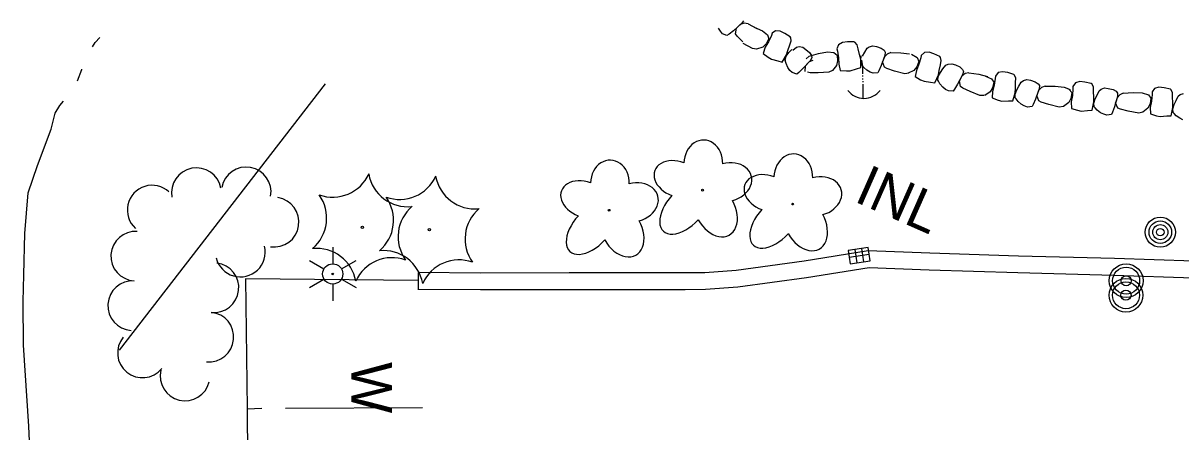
# Model space of a CAD drawing. Extents: x 589250 to 1188077, y 162953 to 363065.
# Drawn here: x 594431.7 to 594603.2, y 185053.9 to 185114.5 of the extents above; entities that cross this region are included whole.
import ezdxf

# ---------------------------------------------------------------- set-up
doc = ezdxf.new("R2010")
doc.units = 0
for name, color, linetype in [('E_DRN', 7, 'Continuous'), ('E_DRN_Pipe', 7, 'Continuous'), ('E_DRN_RipRap', 7, 'Continuous'), ('E_DRN_Text', 7, 'Continuous'), ('E_DWY', 7, 'Continuous'), ('E_LAND_TreeLine_P', 7, 'Continuous'), ('E_LAND_Vegetation', 7, 'Continuous'), ('E_LTG', 7, 'Continuous'), ('E_MISCPROP', 7, 'Continuous'), ('E_WAL', 7, 'Continuous'), ('E_WAL_Text', 7, 'Continuous'), ('E_WTR_FlowLine', 7, 'Continuous')]:
    doc.layers.add(name, color=color, linetype=linetype)

msp = doc.modelspace()

# ---------------------------------------------------------------- linework, layer by layer
at = {"layer": 'E_DRN'}
for p, q in [((594556.89, 185081.2), (594553.92, 185080.75)), ((594555.9, 185081.05), (594556.2, 185079.07)), ((594557.19, 185079.23), (594556.89, 185081.2)), ((594553.92, 185080.75), (594554.22, 185078.77)), ((594554.07, 185079.76), (594557.04, 185080.21)), ((594554.91, 185080.9), (594555.21, 185078.92)), ((594554.22, 185078.77), (594557.19, 185079.23))]:
    msp.add_line(p, q, dxfattribs=at)
msp.add_arc((594556.25, 185106.28), 2.98, 216.9179, 323.1781, dxfattribs=at)
at = {"layer": 'E_DRN_Pipe'}
msp.add_line((594445.95, 185065.98), (594476.48, 185105.47), dxfattribs=at)
at = {"layer": 'E_DRN_RipRap'}
for p, q in [((594534.98, 185113.25), (594534.7, 185113.71)), ((594538.11, 185114.41), (594536.93, 185113.33)), ((594537.22, 185112.89), (594537.35, 185113.73)), ((594537.93, 185114.25), (594537.35, 185113.73)), ((594538.52, 185114.43), (594537.93, 185114.25)), ((594538.38, 185114.82), (594538.11, 185114.41)), ((594539.08, 185114.36), (594538.52, 185114.43)), ((594539.08, 185114.36), (594540.39, 185113.66)), ((594539.98, 185113.84), (594541.22, 185113.32)), ((594535.3, 185112.89), (594534.98, 185113.25)), ((594535.94, 185112.61), (594535.3, 185112.89)), ((594536.26, 185112.82), (594535.94, 185112.61)), ((594536.93, 185113.33), (594536.26, 185112.82)), ((594537.46, 185112.55), (594537.22, 185112.89)), ((594538.28, 185111.69), (594537.46, 185112.55)), ((594541.22, 185113.32), (594541.98, 185112.73)), ((594542.15, 185112.14), (594541.76, 185111.37)), ((594541.98, 185112.73), (594542.15, 185112.14)), ((594542.53, 185112.6), (594542.1, 185111.71)), ((594542.65, 185112.95), (594542.53, 185112.6)), ((594543.16, 185113.32), (594542.65, 185112.95)), ((594543.85, 185113.27), (594543.16, 185113.32)), ((594544.54, 185112.94), (594543.85, 185113.27)), ((594545.33, 185112.42), (594544.54, 185112.94)), ((594545.42, 185112.29), (594545.33, 185112.42)), ((594545.47, 185111.81), (594545.42, 185112.29)), ((594539.73, 185110.68), (594538.36, 185111.45)), ((594540.35, 185110.6), (594539.73, 185110.68)), ((594541.27, 185110.91), (594540.35, 185110.6)), ((594541.76, 185111.37), (594541.27, 185110.91)), ((594541.62, 185110.87), (594541.31, 185109.98)), ((594542.1, 185111.71), (594541.62, 185110.87)), ((594544.79, 185109.75), (594544.99, 185110.4)), ((594544.99, 185110.4), (594545.27, 185111.22)), ((594545.11, 185110.09), (594545.57, 185110.55)), ((594545.27, 185111.22), (594545.47, 185111.81)), ((594545.71, 185110.47), (594546.27, 185110.89)), ((594546.27, 185110.89), (594546.65, 185110.97)), ((594546.65, 185110.97), (594547.18, 185110.89)), ((594547.18, 185110.89), (594547.63, 185110.57)), ((594547.63, 185110.57), (594548.2, 185110.1)), ((594549.53, 185109.97), (594550.84, 185110.21)), ((594550.84, 185110.21), (594551.8, 185110.12)), ((594552.46, 185111.26), (594552.24, 185110.67)), ((594552.24, 185110.67), (594552.32, 185110.31)), ((594552.32, 185110.31), (594552.46, 185109.33)), ((594553.07, 185111.59), (594552.46, 185111.26)), ((594553.82, 185111.68), (594553.07, 185111.59)), ((594554.77, 185111.67), (594553.82, 185111.68)), ((594554.92, 185111.62), (594554.77, 185111.67)), ((594555.22, 185111.24), (594554.92, 185111.62)), ((594555.37, 185110.63), (594555.22, 185111.24)), ((594555.58, 185109.79), (594555.37, 185110.63)), ((594556.37, 185110.14), (594556.72, 185110.74)), ((594556.72, 185110.74), (594557.04, 185110.96)), ((594557.04, 185110.96), (594557.56, 185111.09)), ((594557.56, 185111.09), (594558.1, 185110.98)), ((594558.1, 185110.98), (594558.8, 185110.76)), ((594558.8, 185110.76), (594559.23, 185110.46)), ((594559.23, 185110.46), (594559.4, 185110.17)), ((594541.31, 185109.98), (594542.06, 185109.42)), ((594542.06, 185109.42), (594542.53, 185109.12)), ((594542.53, 185109.12), (594543.48, 185108.87)), ((594543.48, 185108.87), (594544.11, 185108.68)), ((594544.11, 185108.68), (594544.79, 185109.75)), ((594544.58, 185109.02), (594544.7, 185109.56)), ((594544.64, 185108.85), (594544.58, 185109.02)), ((594544.7, 185108.46), (594544.58, 185108.91)), ((594544.7, 185109.56), (594545.11, 185110.09)), ((594544.97, 185107.9), (594544.7, 185108.46)), ((594548.29, 185108.89), (594547.21, 185107.71)), ((594548.13, 185108.71), (594547.6, 185108.15)), ((594548.11, 185109.54), (594547.67, 185109.18)), ((594548.11, 185109.54), (594549.53, 185109.97)), ((594548.69, 185108.94), (594548.13, 185108.71)), ((594548.2, 185110.1), (594548.48, 185109.66)), ((594548.52, 185109.33), (594548.29, 185108.89)), ((594548.48, 185109.66), (594548.52, 185109.33)), ((594551.8, 185110.12), (594552.27, 185109.72)), ((594552.35, 185108.86), (594552.19, 185108.2)), ((594552.27, 185109.72), (594552.35, 185108.86)), ((594552.46, 185109.33), (594552.51, 185108.36)), ((594555.77, 185109.13), (594555.58, 185109.79)), ((594555.79, 185107.87), (594555.77, 185109.13)), ((594555.81, 185108.93), (594555.86, 185109.6)), ((594556, 185108.4), (594555.81, 185108.93)), ((594556.05, 185109.58), (594556.37, 185110.14)), ((594559.36, 185109.67), (594558.82, 185108.17)), ((594559.27, 185109.45), (594559, 185108.72)), ((594559.28, 185107.92), (594559, 185108.72)), ((594559.7, 185109.88), (594559.27, 185109.45)), ((594559.4, 185110.17), (594559.36, 185109.67)), ((594560.23, 185110.09), (594559.7, 185109.88)), ((594560.23, 185110.09), (594561.7, 185110.07)), ((594561.7, 185110.07), (594563.02, 185109.89)), ((594563.28, 185109.84), (594564.12, 185109.35)), ((594564.37, 185108.79), (594564.08, 185107.98)), ((594564.12, 185109.35), (594564.37, 185108.79)), ((594564.68, 185109.3), (594564.38, 185108.35)), ((594564.75, 185109.66), (594564.68, 185109.3)), ((594565.2, 185110.1), (594564.75, 185109.66)), ((594565.9, 185110.14), (594565.2, 185110.1)), ((594566.62, 185109.9), (594565.9, 185110.14)), ((594567.47, 185109.49), (594566.62, 185109.9)), ((594567.58, 185109.37), (594567.47, 185109.49)), ((594567.57, 185108.29), (594567.69, 185108.91)), ((594567.69, 185108.91), (594567.58, 185109.37)), ((594545.29, 185107.46), (594544.97, 185107.9)), ((594545.63, 185107.12), (594545.29, 185107.46)), ((594546.29, 185106.9), (594545.63, 185107.12)), ((594546.59, 185107.14), (594546.29, 185106.9)), ((594547.21, 185107.71), (594546.59, 185107.14)), ((594547.54, 185107.3), (594547.6, 185108.15)), ((594548.27, 185107.11), (594547.87, 185107.18)), ((594549.47, 185107.09), (594548.27, 185107.11)), ((594551.04, 185107.17), (594549.47, 185107.09)), ((594551.6, 185107.45), (594551.04, 185107.17)), ((594552.19, 185108.2), (594551.6, 185107.45)), ((594552.51, 185108.36), (594552.74, 185107.44)), ((594552.74, 185107.44), (594553.68, 185107.38)), ((594553.68, 185107.38), (594554.23, 185107.38)), ((594554.23, 185107.38), (594555.16, 185107.69)), ((594555.16, 185107.69), (594555.79, 185107.87)), ((594555.94, 185108.26), (594555.83, 185108.4)), ((594556.23, 185107.89), (594555.94, 185108.26)), ((594556.69, 185107.48), (594556.23, 185107.89)), ((594557.15, 185107.2), (594556.69, 185107.48)), ((594557.6, 185107.02), (594557.15, 185107.2)), ((594558.29, 185107.07), (594557.6, 185107.02)), ((594558.47, 185107.41), (594558.29, 185107.07)), ((594558.82, 185108.17), (594558.47, 185107.41)), ((594559.65, 185107.73), (594559.28, 185107.92)), ((594560.77, 185107.34), (594559.65, 185107.73)), ((594562.29, 185106.94), (594560.77, 185107.34)), ((594562.91, 185107.03), (594562.29, 185106.94)), ((594563.66, 185107.45), (594562.8, 185107.02)), ((594564.08, 185107.98), (594563.66, 185107.45)), ((594564.01, 185107.46), (594563.83, 185106.53)), ((594564.38, 185108.35), (594564.01, 185107.46)), ((594566.77, 185105.62), (594567.29, 185106.77)), ((594567.24, 185106.57), (594567.57, 185107.15)), ((594567.29, 185106.77), (594567.41, 185107.44)), ((594567.41, 185107.44), (594567.57, 185108.29)), ((594567.57, 185107.15), (594567.96, 185107.66)), ((594567.96, 185107.66), (594568.39, 185108.21)), ((594568.39, 185108.21), (594568.74, 185108.38)), ((594568.74, 185108.38), (594569.27, 185108.44)), ((594569.27, 185108.44), (594569.79, 185108.26)), ((594569.79, 185108.26), (594570.46, 185107.96)), ((594570.87, 185106.81), (594570.13, 185105.39)), ((594570.46, 185107.96), (594570.85, 185107.6)), ((594571.24, 185106.97), (594570.76, 185106.6)), ((594570.85, 185107.6), (594570.98, 185107.29)), ((594570.98, 185107.29), (594570.87, 185106.81)), ((594571.79, 185107.11), (594571.24, 185106.97)), ((594571.79, 185107.11), (594573.26, 185106.9)), ((594573.26, 185106.9), (594574.54, 185106.55)), ((594576.12, 185107.12), (594575.73, 185106.62)), ((594576.8, 185107.26), (594576.12, 185107.12)), ((594577.55, 185107.13), (594576.8, 185107.26)), ((594578.46, 185106.85), (594577.55, 185107.13)), ((594578.58, 185106.75), (594578.46, 185106.85)), ((594578.75, 185106.31), (594578.58, 185106.75)), ((594563.83, 185106.53), (594564.65, 185106.07)), ((594564.65, 185106.07), (594565.15, 185105.85)), ((594565.15, 185105.85), (594566.12, 185105.72)), ((594566.12, 185105.72), (594566.77, 185105.62)), ((594567.19, 185106.01), (594567.24, 185106.57)), ((594567.27, 185105.85), (594567.19, 185106.01)), ((594567.51, 185105.45), (594567.27, 185105.85)), ((594567.92, 185104.98), (594567.51, 185105.45)), ((594570.13, 185105.39), (594569.68, 185104.68)), ((594570.76, 185106.6), (594570.39, 185105.91)), ((594570.56, 185105.08), (594570.39, 185105.91)), ((594570.9, 185104.84), (594570.56, 185105.08)), ((594574.25, 185106.58), (594575.15, 185106.22)), ((594575.15, 185106.22), (594575.48, 185105.71)), ((594575.48, 185105.71), (594575.31, 185104.86)), ((594575.55, 185105.27), (594575.32, 185104.33)), ((594575.71, 185106.25), (594575.55, 185105.27)), ((594575.73, 185106.62), (594575.71, 185106.25)), ((594578.68, 185104.81), (594578.72, 185105.68)), ((594578.72, 185105.68), (594578.75, 185106.31)), ((594578.89, 185104.55), (594579.2, 185105.11)), ((594579.2, 185105.11), (594579.55, 185105.72)), ((594579.55, 185105.72), (594579.87, 185105.94)), ((594579.87, 185105.94), (594580.39, 185106.08)), ((594580.39, 185106.08), (594580.93, 185105.98)), ((594580.93, 185105.98), (594581.64, 185105.77)), ((594581.64, 185105.77), (594582.07, 185105.48)), ((594582.07, 185105.48), (594582.25, 185105.19)), ((594582.25, 185105.19), (594582.21, 185104.7)), ((594583.08, 185105.13), (594582.55, 185104.91)), ((594583.08, 185105.13), (594584.56, 185105.13)), ((594584.56, 185105.13), (594585.89, 185104.98)), ((594587.57, 185105.6), (594587.22, 185105.07)), ((594587.22, 185105.07), (594587.22, 185104.71)), ((594588.24, 185105.79), (594587.57, 185105.6)), ((594589, 185105.71), (594588.24, 185105.79)), ((594589.93, 185105.49), (594589, 185105.71)), ((594590.05, 185105.4), (594589.93, 185105.49)), ((594590.26, 185104.97), (594590.05, 185105.4)), ((594568.34, 185104.64), (594567.92, 185104.98)), ((594568.77, 185104.41), (594568.34, 185104.64)), ((594569.46, 185104.37), (594568.77, 185104.41)), ((594569.68, 185104.68), (594569.46, 185104.37)), ((594571.97, 185104.31), (594570.9, 185104.84)), ((594573.43, 185103.72), (594571.97, 185104.31)), ((594574.06, 185103.73), (594573.43, 185103.72)), ((594574.97, 185104.28), (594574.18, 185103.73)), ((594575.31, 185104.86), (594574.97, 185104.28)), ((594575.32, 185104.33), (594575.27, 185103.39)), ((594575.27, 185103.39), (594576.15, 185103.06)), ((594578.32, 185102.92), (594578.67, 185104.13)), ((594578.64, 185103.93), (594578.89, 185104.55)), ((594578.67, 185103.37), (594578.64, 185103.93)), ((594578.67, 185104.13), (594578.68, 185104.81)), ((594578.78, 185103.22), (594578.67, 185103.37)), ((594582.21, 185104.7), (594581.68, 185103.19)), ((594582.13, 185104.47), (594581.86, 185103.74)), ((594582.15, 185102.94), (594581.86, 185103.74)), ((594582.55, 185104.91), (594582.13, 185104.47)), ((594585.89, 185104.98), (594586.79, 185104.61)), ((594586.67, 185104.64), (594587.03, 185104.15)), ((594587.03, 185104.15), (594586.92, 185103.29)), ((594587.13, 185103.72), (594586.96, 185102.77)), ((594587.22, 185104.71), (594587.13, 185103.72)), ((594590.27, 185104.34), (594590.26, 185104.97)), ((594590.29, 185103.47), (594590.27, 185104.34)), ((594590.32, 185102.79), (594590.29, 185103.47)), ((594590.51, 185103.22), (594590.78, 185103.8)), ((594590.78, 185103.8), (594591.09, 185104.44)), ((594591.09, 185104.44), (594591.39, 185104.68)), ((594591.39, 185104.68), (594591.9, 185104.85)), ((594591.9, 185104.85), (594592.45, 185104.79)), ((594592.45, 185104.79), (594593.17, 185104.63)), ((594593.17, 185104.63), (594593.63, 185104.36)), ((594593.81, 185103.59), (594593.39, 185102.05)), ((594593.75, 185103.36), (594593.53, 185102.62)), ((594593.63, 185104.36), (594593.82, 185104.09)), ((594594.14, 185103.83), (594593.75, 185103.36)), ((594593.82, 185104.09), (594593.81, 185103.59)), ((594594.66, 185104.08), (594594.14, 185103.83)), ((594594.66, 185104.08), (594596.13, 185104.19)), ((594596.13, 185104.19), (594597.47, 185104.12)), ((594597.47, 185104.12), (594598.39, 185103.82)), ((594598.39, 185103.82), (594598.75, 185103.33)), ((594598.75, 185103.33), (594598.64, 185102.47)), ((594598.94, 185103.89), (594598.85, 185102.9)), ((594599.29, 185104.78), (594598.94, 185104.25)), ((594598.94, 185104.25), (594598.94, 185103.89)), ((594599.96, 185104.97), (594599.29, 185104.78)), ((594600.72, 185104.89), (594599.96, 185104.97)), ((594601.65, 185104.67), (594600.72, 185104.89)), ((594601.77, 185104.58), (594601.65, 185104.67)), ((594601.98, 185104.14), (594601.77, 185104.58)), ((594601.99, 185103.52), (594601.98, 185104.14)), ((594602.01, 185102.65), (594601.99, 185103.52)), ((594602.5, 185102.98), (594602.81, 185103.62)), ((594602.81, 185103.62), (594603.11, 185103.86)), ((594603.11, 185103.86), (594603.62, 185104.03)), ((594576.15, 185103.06), (594576.68, 185102.91)), ((594576.68, 185102.91), (594577.66, 185102.93)), ((594577.66, 185102.93), (594578.32, 185102.92)), ((594579.08, 185102.86), (594578.78, 185103.22)), ((594579.55, 185102.46), (594579.08, 185102.86)), ((594580.01, 185102.18), (594579.55, 185102.46)), ((594580.47, 185102.02), (594580.01, 185102.18)), ((594581.16, 185102.08), (594580.47, 185102.02)), ((594581.34, 185102.42), (594581.16, 185102.08)), ((594581.68, 185103.19), (594581.34, 185102.42)), ((594582.52, 185102.76), (594582.15, 185102.94)), ((594583.66, 185102.39), (594582.52, 185102.76)), ((594585.19, 185102.02), (594583.66, 185102.39)), ((594585.81, 185102.12), (594585.19, 185102.02)), ((594586.6, 185102.67), (594585.81, 185102.12)), ((594586.92, 185103.29), (594586.62, 185102.69)), ((594586.96, 185102.77), (594586.98, 185101.82)), ((594586.98, 185101.82), (594587.88, 185101.55)), ((594590.05, 185101.55), (594590.32, 185102.79)), ((594590.31, 185102.58), (594590.51, 185103.22)), ((594590.37, 185102.03), (594590.31, 185102.58)), ((594590.49, 185101.89), (594590.37, 185102.03)), ((594590.81, 185101.55), (594590.49, 185101.89)), ((594593.39, 185102.05), (594593.1, 185101.26)), ((594593.87, 185101.84), (594593.53, 185102.62)), ((594594.25, 185101.68), (594593.87, 185101.84)), ((594595.42, 185101.39), (594594.25, 185101.68)), ((594598.33, 185101.87), (594597.58, 185101.26)), ((594598.64, 185102.47), (594598.33, 185101.87)), ((594598.85, 185102.9), (594598.68, 185101.95)), ((594598.68, 185101.95), (594598.7, 185101)), ((594601.77, 185100.73), (594602.04, 185101.97)), ((594602.04, 185101.97), (594602.01, 185102.65)), ((594602.03, 185101.76), (594602.23, 185102.4)), ((594602.09, 185101.21), (594602.03, 185101.76)), ((594602.23, 185102.4), (594602.5, 185102.98)), ((594587.88, 185101.55), (594588.42, 185101.43)), ((594588.42, 185101.43), (594589.39, 185101.52)), ((594589.39, 185101.52), (594590.05, 185101.55)), ((594591.31, 185101.18), (594590.81, 185101.55)), ((594591.79, 185100.94), (594591.31, 185101.18)), ((594592.26, 185100.8), (594591.79, 185100.94)), ((594592.94, 185100.91), (594592.26, 185100.8)), ((594593.1, 185101.26), (594592.94, 185100.91)), ((594596.97, 185101.12), (594595.42, 185101.39)), ((594597.58, 185101.26), (594596.97, 185101.12)), ((594598.7, 185101), (594599.59, 185100.73)), ((594599.59, 185100.73), (594600.14, 185100.61)), ((594600.14, 185100.61), (594601.11, 185100.7)), ((594601.11, 185100.7), (594601.77, 185100.73)), ((594602.21, 185101.07), (594602.09, 185101.21)), ((594602.53, 185100.73), (594602.21, 185101.07)), ((594603.03, 185100.36), (594602.53, 185100.73)), ((594603.51, 185100.12), (594603.03, 185100.36))]:
    msp.add_line(p, q, dxfattribs=at)
at = {"layer": 'E_DWY'}
for p, q in [((594556.85, 185080.69), (594547.4, 185079.19)), ((594566.02, 185080.34), (594556.85, 185080.69)), ((594579.13, 185079.93), (594566.02, 185080.34)), ((594593.36, 185079.55), (594579.13, 185079.93)), ((594605.15, 185079.15), (594593.36, 185079.55)), ((594537.29, 185077.79), (594532.65, 185077.45)), ((594547.4, 185079.19), (594537.29, 185077.79)), ((594557, 185078.18), (594547.76, 185076.72)), ((594565.93, 185077.84), (594557, 185078.18)), ((594579.06, 185077.44), (594565.93, 185077.84)), ((594490.18, 185077.48), (594490.18, 185074.98)), ((594499.42, 185077.41), (594490.18, 185077.48)), ((594512.58, 185077.43), (594499.42, 185077.41)), ((594529.77, 185077.44), (594512.58, 185077.43)), ((594532.65, 185077.45), (594529.77, 185077.44)), ((594547.76, 185076.72), (594537.56, 185075.31)), ((594593.29, 185077.05), (594579.06, 185077.44)), ((594605.09, 185076.65), (594593.29, 185077.05)), ((594499.42, 185074.91), (594490.16, 185074.98)), ((594512.59, 185074.93), (594499.42, 185074.91)), ((594529.77, 185074.94), (594512.59, 185074.93)), ((594532.75, 185074.95), (594529.77, 185074.94)), ((594537.56, 185075.31), (594532.75, 185074.95))]:
    msp.add_line(p, q, dxfattribs=at)
at = {"layer": 'E_LAND_TreeLine_P'}
for centre, start, end in [((594464.71, 185089.44), 349.7129, 169.7129), ((594457.33, 185089.32), 10.738, 190.738), ((594450.78, 185086.74), 47.3666, 227.3666), ((594468.85, 185084.95), 261.2677, 81.2677), ((594448.35, 185079.92), 86.3977, 266.3977), ((594463.86, 185080.51), 193.5167, 13.5167), ((594459.94, 185075.23), 263.3777, 83.3777), ((594447.89, 185072.58), 86.3977, 266.3977), ((594459.19, 185067.91), 264.5471, 84.5471), ((594449.34, 185065.57), 140.7591, 320.7591), ((594455.65, 185062.15), 166.4575, 346.4575)]:
    msp.add_arc(centre, 3.68, start, end, dxfattribs=at)
at = {"layer": 'E_LAND_Vegetation'}
for centre, radius in [((594532.34, 185089.7), 0.128), ((594518.49, 185086.72), 0.128), ((594545.68, 185087.63), 0.128), ((594481.93, 185084.17), 0.167), ((594491.85, 185083.84), 0.167)]:
    msp.add_circle(centre, radius, dxfattribs=at)
for centre, radius, start, end in [((594477.53, 185094.55), 5.9, 250.0951, 335.86), ((594488.67, 185093.13), 5.9, 190.0905, 275.8554), ((594487.44, 185094.22), 5.9, 250.0951, 335.86), ((594498.59, 185092.81), 5.9, 190.0905, 275.8554), ((594470.74, 185085.55), 5.9, 310.0951, 35.86), ((594480.65, 185085.22), 5.9, 310.0951, 35.86), ((594493.12, 185082.79), 5.9, 130.0951, 215.86), ((594503.04, 185082.46), 5.9, 130.0951, 215.86), ((594475.14, 185075.16), 5.91, 10.1349, 95.811), ((594486.33, 185073.79), 5.9, 70.0951, 155.86), ((594485.05, 185074.83), 5.91, 10.1349, 95.811), ((594496.25, 185073.46), 5.9, 70.0951, 155.86)]:
    msp.add_arc(centre, radius, start, end, dxfattribs=at)
for centre, major_axis, ratio in [((594532.45, 185093.68), (-0.09, -3.45), 0.832022), ((594545.79, 185091.61), (-0.09, -3.45), 0.832022), ((594518.61, 185090.7), (-0.09, -3.45), 0.832022), ((594528.67, 185091.33), (3.4, -1.27), 0.716896), ((594536.06, 185090.88), (-3.49, -0.94), 0.782863), ((594514.82, 185088.34), (3.4, -1.27), 0.716896), ((594542.01, 185089.25), (3.4, -1.27), 0.716896), ((594549.4, 185088.8), (-3.49, -0.94), 0.782863), ((594522.22, 185087.89), (-3.49, -0.94), 0.782863), ((594529.74, 185087.1), (3.21, 3.5), 0.560249), ((594534.24, 185086.73), (-2.04, 3.69), 0.691916), ((594543.08, 185085.03), (3.21, 3.5), 0.560249), ((594515.89, 185084.11), (3.21, 3.5), 0.560249), ((594520.4, 185083.74), (-2.04, 3.69), 0.691916), ((594547.59, 185084.66), (-2.04, 3.69), 0.691916)]:
    msp.add_ellipse(centre, major_axis=major_axis, ratio=ratio, start_param=1.570796, end_param=4.712389, dxfattribs=at)
at = {"layer": 'E_LTG'}
for p, q in [((594477.54, 185081.27), (594477.54, 185078.77)), ((594474.07, 185079.27), (594476.24, 185078.02)), ((594478.83, 185078.01), (594481, 185079.26)), ((594474.07, 185075.27), (594476.23, 185076.52)), ((594478.83, 185076.51), (594480.99, 185075.26)), ((594477.53, 185075.77), (594477.53, 185073.27))]:
    msp.add_line(p, q, dxfattribs=at)
for radius in [1.5, 0.125]:
    msp.add_circle((594477.53, 185077.27), radius, dxfattribs=at)
at = {"layer": 'E_MISCPROP'}
for centre, radius in [((594600.16, 185083.47), 2.23), ((594600.16, 185083.47), 1.67), ((594600.16, 185083.47), 1.12), ((594600.16, 185083.47), 0.558), ((594595.1, 185076.27), 2.5), ((594595.1, 185076.27), 2), ((594595.07, 185074.12), 2.5), ((594595.07, 185074.12), 2), ((594595.1, 185076.27), 0.75), ((594595.07, 185074.12), 0.75)]:
    msp.add_circle(centre, radius, dxfattribs=at)
at = {"layer": 'E_WAL'}
for p, q in [((594464.63, 185076.54), (594464.84, 185057.29)), ((594490.18, 185076.29), (594464.63, 185076.54)), ((594464.84, 185057.29), (594467.03, 185057.37)), ((594464.84, 185057.29), (594465.04, 185037.45)), ((594470.52, 185057.36), (594490.85, 185057.48))]:
    msp.add_line(p, q, dxfattribs=at)
at = {"layer": 'E_WTR_FlowLine'}
for p, q in [((594442.34, 185111.6), (594443.04, 185112.33)), ((594441.96, 185110.95), (594442.34, 185111.6)), ((594556.08, 185108.09), (594555.91, 185108.95)), ((594439.72, 185105.89), (594440.34, 185107.6)), ((594440.34, 185107.6), (594440.35, 185107.63)), ((594556.09, 185106.96), (594556.08, 185108.09)), ((594556.1, 185106.54), (594556.1, 185106.68)), ((594556.1, 185106.12), (594556.1, 185106.26)), ((594556.11, 185105.7), (594556.11, 185105.84)), ((594556.14, 185103.3), (594556.11, 185105.42)), ((594436.4, 185101.09), (594437.11, 185102.24)), ((594437.11, 185102.24), (594437.63, 185102.89)), ((594435.8, 185098.75), (594436.4, 185101.09)), ((594433.77, 185093.37), (594435.8, 185098.75)), ((594432.42, 185089.31), (594433.77, 185093.37)), ((594431.9, 185083.25), (594432.42, 185089.31)), ((594431.76, 185077.13), (594431.9, 185083.25)), ((594431.67, 185073.18), (594431.76, 185077.13)), ((594431.72, 185066.74), (594431.67, 185073.18)), ((594432.52, 185054.73), (594431.72, 185066.74)), ((594432.72, 185050.3), (594432.52, 185054.73))]:
    msp.add_line(p, q, dxfattribs=at)

# ---------------------------------------------------------------- texts
at = {"layer": 'E_DRN_Text'}
msp.add_text('INL', height=6, rotation=336.1845, dxfattribs=at).set_placement((594554.62, 185088.1))
at = {"layer": 'E_WAL_Text'}
msp.add_text('W', height=6, rotation=269.8838, dxfattribs=at).set_placement((594480.31, 185064.22))

doc.saveas('drawing.dxf')
